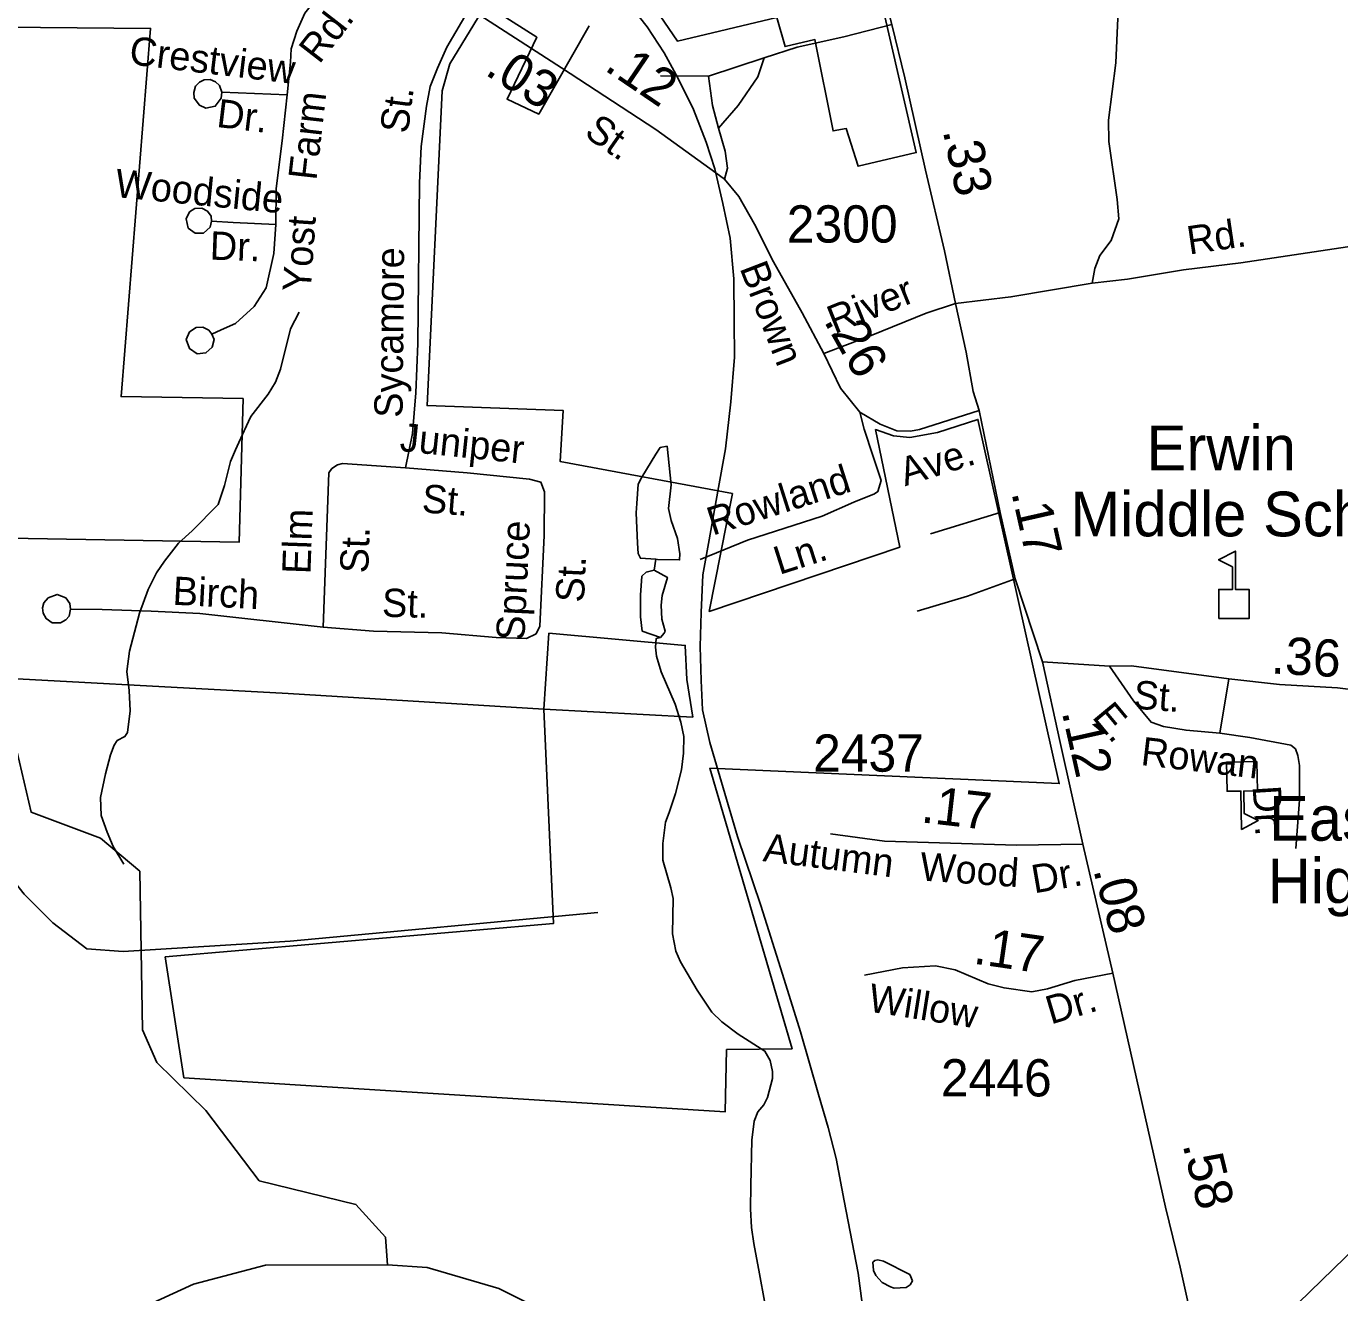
# Model space of a CAD drawing. Extents: x 1473865 to 1648260, y 639067 to 773536.
# Drawn here: x 1572849 to 1577256, y 672298 to 676546 of the extents above; entities that cross this region are included whole.
import ezdxf

# ---------------------------------------------------------------- set-up
doc = ezdxf.new("R2010")
doc.units = 0
for name, color, linetype in [('Exist Boundary Political City Limit New', 7, 'Continuous'), ('Exist Cultural Educational Facility High CELL', 7, 'Continuous'), ('Exist Cultural Educational Facility High Label', 7, 'Continuous'), ('Exist Hydrographic Misc Water Feature', 7, 'Continuous'), ('Exist Railroad Mainline', 7, 'Continuous'), ('Exist Road Non-System Type 51', 7, 'Continuous'), ('Exist Road Non-System Type 51 Label', 7, 'Continuous'), ('Exist Road Primary US Attributed', 7, 'Continuous'), ('Exist Road Primary US Mileage Hundredths English Label', 7, 'Continuous'), ('Exist Road Secondary Mileage Hundredths English Label', 7, 'Continuous'), ('Exist Road Secondary Type 51 Attributed', 7, 'Continuous'), ('Exist Road Secondary Type 51 Label', 7, 'Continuous'), ('Exist Road Secondary Type 51 Number Label', 7, 'Continuous'), ('Exist Utilities Electrical Transmission Line', 7, 'Continuous'), ('Map Preparation Boundary City Limit Buffer Line', 7, 'Continuous')]:
    doc.layers.add(name, color=color, linetype=linetype)

msp = doc.modelspace()

# ---------------------------------------------------------------- linework, layer by layer
at = {"layer": 'Exist Boundary Political City Limit New'}
for points in [[(1575644.1, 676949.3), (1575834.6, 676122.4), (1575639.4, 676076.5), (1575600.1, 676202.5), (1575555.8, 676194.8), (1575494.9, 676501.5), (1575394.9, 676477.9), (1575367.1, 676575), (1575034.2, 676495.4), (1574874.1, 676731.3)], [(1574736.9, 676547.2), (1574568, 676251.5), (1574462, 676300.9), (1574561.4, 676509.2), (1574390.2, 676617.7), (1574269.9, 676419.6), (1574243.9, 676329.2), (1574193.4, 675273.4), (1574650.5, 675256.5), (1574640.1, 675085.6), (1575218.2, 674978.1), (1575140, 674583.2), (1575779.2, 674798.9), (1575698.2, 675192.8), (1575757.9, 675171.9), (1575812.8, 675166), (1575905.6, 675182.9), (1576041.6, 675227), (1576314.8, 674005.6), (1575142.4, 674057.2), (1575418.2, 673115.9), (1575198.5, 673113.1), (1575194, 672905), (1573377.8, 673019.1), (1573315, 673424.1), (1574617.8, 673536.6), (1574585.2, 674255.7)], [(1572596.5, 674831.6), (1573562.8, 674814.9), (1573576.4, 675297.1), (1573167, 675303.8), (1573266, 676538.6), (1572773.9, 676543.2)], [(1574585.2, 674255.7), (1575084.9, 674228.6), (1575065.4, 674354.6), (1575059.9, 674469.3), (1574602.6, 674509.9), (1574585.2, 674255.7)], [(1574585.2, 674255.7), (1573727.5, 674308.1), (1572569, 674370.9)]]:
    msp.add_lwpolyline(points, dxfattribs=at)
at = {"layer": 'Exist Cultural Educational Facility High CELL'}
for points in [[(1576849.9, 674559.1), (1576849.9, 674657), (1576896, 674657), (1576896, 674732.1), (1576848.9, 674756.3), (1576905.6, 674785.5), (1576905.6, 674657), (1576951.6, 674657), (1576951.6, 674559.1)], [(1576977.8, 674079.3), (1576979.5, 673981.4), (1576933.5, 673980.6), (1576934.8, 673905.5), (1576982.2, 673882.1), (1576926.1, 673851.9), (1576923.9, 673980.4), (1576877.9, 673979.6), (1576876.2, 674077.5)]]:
    msp.add_lwpolyline(points, close=True, dxfattribs=at)
at = {"layer": 'Exist Hydrographic Misc Water Feature'}
msp.add_line((1574955, 674721.3), (1574961.1, 674757.8), dxfattribs=at)
for points in [[(1573175.6, 673734.9), (1573139.9, 673794), (1573120.4, 673842.2), (1573100.6, 673898.4), (1573097.7, 673958.5), (1573114.6, 674038.3), (1573131.3, 674102.1), (1573143.6, 674133.9), (1573153.8, 674149.8), (1573180, 674163.5), (1573188.1, 674177.4), (1573196.9, 674249.3), (1573193.6, 674317.4), (1573186.3, 674381.5), (1573195.2, 674449.4), (1573228.6, 674577), (1573257.5, 674656.7), (1573286.1, 674712.3), (1573312.6, 674752), (1573359.2, 674811.5), (1573405.3, 674853.4), (1573492.7, 674942), (1573513.4, 675005.7), (1573534.3, 675085.5), (1573550.7, 675125.3), (1573579.4, 675189), (1573602, 675236.7), (1573660.8, 675312), (1573685.3, 675351.7), (1573701.8, 675395.6), (1573735.4, 675531.2), (1573764, 675586.8)], [(1574060.6, 672391.7), (1573651.6, 672390.1), (1573409.5, 672326.1), (1573039.5, 672156.3), (1572806.6, 672161), (1572674.5, 672212.9), (1572475.5, 672358), (1572337.5, 672600.4), (1572056.6, 672714.4), (1571915.5, 672815.8), (1571521.5, 673247.1), (1571085.6, 673610.4), (1571053.6, 673703), (1571141.6, 674036), (1571127.6, 674193.9), (1571024.6, 674563.6), (1570969.6, 674830.6), (1570790.6, 675155.9), (1570767.5, 675274.5), (1570771.5, 675540.3)], [(1574961.1, 674757.8), (1574967.2, 674756.7), (1575041, 674755.9), (1575041.4, 674775.9), (1575034.1, 674828), (1575012.6, 674888.2), (1575003.1, 674928.4), (1575012, 675008.2), (1574998.8, 675137.4), (1574975.4, 675132.7), (1574961.2, 675110.9), (1574914.2, 675033.4), (1574902, 675009.5), (1574897.3, 674945.6), (1574894.9, 674913.6), (1574899.8, 674811.5), (1574901.4, 674777.6), (1574909.3, 674761.5), (1574961.1, 674757.8)], [(1574976.8, 674495.8), (1574915.4, 674517.2), (1574909.1, 674565.4), (1574909.9, 674637.4), (1574914.6, 674701.4), (1574928.8, 674715.2), (1574955, 674721.3)], [(1574955, 674721.3), (1575000, 674697.4), (1574981.9, 674636.6), (1574979.5, 674604.6), (1574981, 674556.6), (1574992.5, 674516.4), (1574988.5, 674510.5), (1574976.8, 674495.8)], [(1575342.8, 672178.2), (1575308.8, 672360.6), (1575289.9, 672462.8), (1575282.5, 672516.9), (1575279.2, 672578.9), (1575280, 672657), (1575283.7, 672808.9), (1575290.5, 672872.8), (1575302.8, 672904.7), (1575323.1, 672928.4), (1575335.4, 672952.3), (1575352.1, 673016.1), (1575352.3, 673040.1), (1575344.7, 673076.2), (1575327.1, 673108.4), (1575237.7, 673165.5), (1575182.1, 673206.1), (1575148.5, 673238.5), (1575099.3, 673313.1), (1575044.3, 673407.8), (1575028.7, 673443.9), (1575017.4, 673502.1), (1575018.7, 673620.1), (1575011, 673656.2), (1574984, 673748.5), (1574984.6, 673804.5), (1574993.5, 673876.4), (1575005.9, 673908.2), (1575014.1, 673932.1), (1575026.6, 673972), (1575047.4, 674051.8), (1575054.1, 674107.7), (1575054.7, 674163.7), (1575045.2, 674211.8), (1575025.9, 674272), (1574979, 674380.6), (1574963.6, 674432.8), (1574959.9, 674462.8), (1574962.3, 674492.8), (1574976.8, 674495.8)], [(1574060.6, 672391.7), (1574053.6, 672483.7), (1573954.6, 672594.1), (1573630.6, 672672.8), (1573451.6, 672909.5), (1573286.6, 673070.4), (1573238.6, 673179.6), (1573229.6, 673711.6), (1573097.6, 673822.6), (1572865.5, 673909.4), (1572818.6, 674110.5)], [(1575822.4, 672337.6), (1575814.6, 672324.7), (1575800.4, 672314.8), (1575760.5, 672313.3), (1575748.5, 672317.4), (1575720.6, 672331.8), (1575698.8, 672356), (1575691.1, 672372.1), (1575689.4, 672400.1), (1575695.5, 672406.1), (1575705.5, 672408), (1575725.4, 672403.7), (1575813, 672358.7), (1575822.4, 672337.6)], [(1576531.6, 671488.4), (1576081.6, 671513.8), (1575782.6, 671565.9), (1575592.5, 671661.6), (1575403.6, 671888.6), (1575230.6, 672026.7), (1574707.6, 672175.1), (1574434.6, 672311.9), (1574193.6, 672382.4), (1574060.6, 672391.7)]]:
    msp.add_lwpolyline(points, dxfattribs=at)
at = {"layer": 'Exist Railroad Mainline'}
msp.add_lwpolyline([(1574858.9, 676636.8), (1574931.9, 676544.1), (1574989.2, 676457.3), (1575036.2, 676370.9), (1575087.1, 676266.2), (1575130, 676157.7), (1575159, 676067.5), (1575185.8, 675951.1), (1575210.7, 675834.7), (1575223.1, 675698.6), (1575223.7, 675556.5), (1575224.5, 675436.5), (1575212.8, 675286.6), (1575195.2, 675128.7), (1575169.5, 674987), (1575139.8, 674823.3), (1575118.6, 674705.5), (1575113.3, 674579.5), (1575110.2, 674465.5), (1575112.9, 674351.4), (1575117.9, 674253.3), (1575142.7, 674142.9), (1575181.4, 674010.5), (1575235.4, 673827.9), (1575312.9, 673596.8), (1575386.5, 673366), (1575446.6, 673173.3), (1575506.4, 672962.6), (1575539.2, 672852.1), (1575566.1, 672747.9), (1575592.6, 672605.5), (1575640.2, 672362.8), (1575669.8, 672134.5)], dxfattribs=at)
at = {"layer": 'Exist Road Non-System Type 51'}
for p, q in [((1575324.8, 676440.5), (1575138.2, 676378.1)), ((1575138.2, 676378.1), (1574976.2, 676379.3)), ((1573724.2, 676315.8), (1573504.6, 676325)), ((1576116.1, 674915.4), (1575882.4, 674843.1)), ((1576853.9, 674174.4), (1576883.8, 674357.1))]:
    msp.add_line(p, q, dxfattribs=at)
for points in [[(1575698.4, 676770.5), (1576181.4, 676877.8), (1576426, 676922.3), (1576508.3, 676933.1), (1576528.2, 676926.7), (1576535.3, 676915.9), (1576537.8, 676900.5), (1576513.1, 676724.9), (1576510.8, 676572.8), (1576504.4, 676422.9), (1576479.5, 676231.1), (1576480.4, 676159.1), (1576509.3, 675964.6), (1576514.4, 675900.4), (1576489.3, 675826.9), (1576450.5, 675777.5), (1576433.8, 675733.6), (1576425, 675683.8)], [(1573979.5, 676854.1), (1573848.2, 676673), (1573783.5, 676589.5), (1573757, 676529.8), (1573737.7, 676470.2), (1573735.8, 676425.1), (1573724.2, 676315.8)], [(1574336.1, 676605.7), (1574309, 676559.6), (1574260.3, 676475.6), (1574228.2, 676405.6), (1574203.7, 676343.9), (1574191.2, 676277.9), (1574173.6, 676143), (1574168.2, 676021.1), (1574162.9, 675481.9), (1574155.5, 675316), (1574144.6, 675179.9), (1574121.6, 675064.2)], [(1575753, 676551.7), (1575591.3, 676510.4), (1575435.1, 676475.5), (1575324.8, 676440.5)], [(1575324.8, 676440.5), (1575302.9, 676376.7), (1575237.7, 676279.6), (1575170.9, 676203.7)], [(1573504.6, 676325), (1573497, 676346.9), (1573484.1, 676359.2), (1573465.6, 676367.4), (1573446, 676366), (1573430.4, 676358.5), (1573416.9, 676344.5), (1573410.7, 676323.3), (1573412.1, 676304.2), (1573429.7, 676281.3), (1573451.1, 676271.4), (1573482.8, 676277.4), (1573503.2, 676304.8), (1573504.6, 676325)], [(1575138.2, 676378.1), (1575151.5, 676279.9), (1575170.9, 676203.7)], [(1573724.2, 676315.8), (1573707.9, 676161.3), (1573686.8, 676002.2), (1573685.9, 675881.2)], [(1575170.9, 676203.7), (1575194.2, 676127.4), (1575201.8, 676069.4), (1575191.5, 676033.4)], [(1573470.3, 675892.2), (1573468.9, 675909.4), (1573456.4, 675925.8), (1573437.6, 675936), (1573414.4, 675935.1), (1573396.9, 675923.2), (1573385, 675899.7), (1573392.2, 675868.9), (1573415.7, 675851.6), (1573443.9, 675852.1), (1573465.3, 675872.2), (1573470.3, 675892.2)], [(1573685.9, 675881.2), (1573542.8, 675887.7), (1573470.3, 675892.2)], [(1573685.9, 675881.2), (1573679.1, 675783.3), (1573653.8, 675668.2), (1573613.2, 675605.9), (1573550.9, 675549), (1573502.2, 675527.3), (1573471.8, 675513.3)], [(1578177.9, 675708.2), (1578128, 675713), (1578046.4, 675746.3), (1577984.7, 675761.3), (1577836.6, 675759.7), (1577676.6, 675762.1), (1577580.6, 675757.7), (1577532.7, 675770.4), (1577435.2, 675810), (1577393.5, 675822.7), (1576923.8, 675752.9), (1576731.9, 675729), (1576543.3, 675698), (1576425, 675683.8)], [(1576425, 675683.8), (1576152.2, 675638), (1575966.8, 675616)], [(1575966.8, 675616), (1575868.1, 675583.5), (1575683.5, 675509), (1575525, 675448.4)], [(1573471.8, 675513.3), (1573460.9, 675526.7), (1573441.7, 675536.7), (1573418.9, 675535.8), (1573396.9, 675520.4), (1573385.8, 675494.8), (1573396.2, 675465), (1573421.9, 675446.7), (1573451.7, 675450.3), (1573472.9, 675470), (1573479.1, 675495.1), (1573471.8, 675513.3)], [(1575645.5, 675251.3), (1575660.1, 675194.3), (1575689.4, 675105.9), (1575717.3, 675022.6), (1575705.6, 674984.8), (1575694.3, 674977.8), (1575625.2, 674949.4), (1575518.8, 674902.3), (1575268.1, 674822.3), (1575109.5, 674757.7)], [(1573845.3, 674530.3), (1573863.4, 675048.4), (1573873.5, 675062.2), (1573892.5, 675075.2), (1573909.6, 675079.8), (1574121.6, 675064.2)], [(1574121.6, 675064.2), (1574327.6, 675048.4), (1574537.5, 675026.5), (1574575.5, 675016.2), (1574587, 674984.1), (1574586.1, 674838.1), (1574571.5, 674534), (1574559.4, 674508.2), (1574527.3, 674492.5), (1574425.3, 674495.4), (1574243.3, 674510.8), (1574013.3, 674516.9), (1573845.3, 674530.3)], [(1576166.7, 674692.5), (1576006.8, 674634.1), (1575838.3, 674583.5)], [(1572997.6, 674590.6), (1572995.4, 674610.2), (1572981.2, 674628.5), (1572952.8, 674640.1), (1572922.8, 674628.7), (1572907.4, 674612), (1572903.7, 674595.3), (1572905.5, 674577.4), (1572915.6, 674559), (1572936.1, 674545), (1572964.1, 674544.4), (1572981.1, 674554.3), (1572993.2, 674567.6), (1572997.6, 674590.6)], [(1573845.3, 674530.3), (1573430.8, 674576.6), (1573267.8, 674583.7), (1573103.9, 674589.2), (1572997.6, 674590.6)], [(1576853.9, 674174.4), (1576740.1, 674184.3), (1576664.3, 674197.4), (1576622.6, 674212.1), (1576563.6, 674283.1), (1576482.9, 674398.9)], [(1577108.2, 673788.3), (1577120.7, 673950.1), (1577120.5, 674066.1), (1577114.9, 674100.3), (1577107, 674121.6), (1577091.2, 674134), (1576953.9, 674160.7), (1576853.9, 674174.4)], [(1572010, 673872.4), (1572360.2, 673836.4), (1572570.2, 673827.6), (1572736.5, 673766.3), (1572841.5, 673634.9), (1572937.8, 673538.5), (1573051.6, 673450.9), (1573174.1, 673442.2), (1573734.2, 673477.2), (1574766.9, 673573.6)]]:
    msp.add_lwpolyline(points, dxfattribs=at)
at = {"layer": 'Exist Road Primary US Attributed'}
for points in [[(1576045.4, 675256.6), (1576026.3, 675320.8), (1576001.9, 675453), (1575966.8, 675616), (1575929.6, 675792.6), (1575865.6, 676063.6), (1575796.4, 676373), (1575753, 676551.7), (1575698.4, 676770.5), (1575654.2, 677019.3), (1575502, 677667.9)], [(1576258.4, 674413.6), (1576166.7, 674692.5), (1576116.1, 674915.4), (1576045.4, 675256.6)], [(1576393.6, 673802.7), (1576317.3, 674142.9), (1576258.4, 674413.6)], [(1576493.9, 673369.2), (1576393.6, 673802.7)], [(1577158.1, 670394), (1577093.5, 670680.5), (1577003.4, 671066.1), (1576917.6, 671473.6), (1576874.5, 671690), (1576720, 672383.2), (1576671.5, 672584.5), (1576493.9, 673369.2)]]:
    msp.add_lwpolyline(points, dxfattribs=at)
at = {"layer": 'Exist Road Secondary Type 51 Attributed'}
for points in [[(1575161.9, 676054.7), (1574960.7, 676199.6), (1574644.4, 676406.2), (1574336.1, 676605.7), (1574130.7, 676752.8), (1573979.5, 676854.1), (1573792.5, 676975.7), (1573641.3, 677089), (1573502, 677186.1), (1573154, 677461.2), (1573015, 677582.5), (1572881.8, 677707.6), (1572774.7, 677800.4), (1572691.2, 677881.2), (1572528.8, 678078.7)], [(1576045.4, 675256.6), (1575845.2, 675193.6), (1575815.1, 675187.8), (1575769.1, 675188.4), (1575713.3, 675210.7), (1575645.5, 675251.3), (1575580.1, 675331.8), (1575525, 675448.4), (1575452.2, 675585.1), (1575355.4, 675756), (1575292.3, 675882.5), (1575239.1, 675975), (1575191.5, 676033.4), (1575161.9, 676054.7)], [(1576258.4, 674413.6), (1576482.9, 674398.9), (1576556.5, 674400.7), (1576883.8, 674357.1), (1577053.7, 674338.4), (1577247.6, 674327.3), (1577409.5, 674306.8), (1577570.9, 674278.3), (1577728.9, 674261.8), (1577868.8, 674265.5), (1578090, 674289.3)], [(1576393.6, 673802.7), (1576170.9, 673799.5), (1575728.7, 673812.1), (1575546.8, 673837.2)], [(1576493.9, 673369.2), (1576367.4, 673344.8), (1576275.2, 673317.4), (1576222.7, 673307.4), (1576129.5, 673320.2), (1576075.9, 673334), (1575965.3, 673380.7), (1575899.1, 673394.5), (1575788.7, 673387.3), (1575660.7, 673362.8)]]:
    msp.add_lwpolyline(points, dxfattribs=at)
at = {"layer": 'Exist Utilities Electrical Transmission Line'}
msp.add_lwpolyline([(1579994.3, 676407.6), (1579762.2, 676034.1), (1579536.3, 675664.5), (1579297.8, 675263.2), (1579057.5, 674857.8), (1578917, 674627.3), (1578733.5, 674309.3), (1578556.3, 674005.1), (1578234.5, 673480.6), (1578134.8, 673315.7), (1578055.6, 673198.6), (1577974.8, 673123.4), (1577736.1, 672887.9), (1577430.6, 672571.4), (1577273, 672415.1), (1577038.5, 672187.7)], dxfattribs=at)
at = {"layer": 'Map Preparation Boundary City Limit Buffer Line'}
for points in [[(1575644.1, 676949.3), (1575834.6, 676122.4), (1575639.4, 676076.5), (1575600.1, 676202.5), (1575555.8, 676194.8), (1575494.9, 676501.5), (1575394.9, 676477.9), (1575367.1, 676575), (1575034.2, 676495.4), (1574874.1, 676731.3)], [(1574736.9, 676547.2), (1574568, 676251.5), (1574462, 676300.9), (1574561.4, 676509.2), (1574390.2, 676617.7), (1574269.9, 676419.6), (1574243.9, 676329.2), (1574193.4, 675273.4), (1574650.5, 675256.5), (1574640.1, 675085.6), (1575218.2, 674978.1), (1575140, 674583.2), (1575779.2, 674798.9), (1575698.2, 675192.8), (1575757.9, 675171.9), (1575812.8, 675166), (1575905.6, 675182.9), (1576041.6, 675227), (1576314.8, 674005.6), (1575142.4, 674057.2), (1575418.2, 673115.9), (1575198.5, 673113.1), (1575194, 672905), (1573377.8, 673019.1), (1573315, 673424.1), (1574617.8, 673536.6), (1574585.2, 674255.7)], [(1572596.5, 674831.6), (1573562.8, 674814.9), (1573576.4, 675297.1), (1573167, 675303.8), (1573266, 676538.6), (1572773.9, 676543.2)], [(1574585.2, 674255.7), (1575084.9, 674228.6), (1575065.4, 674354.6), (1575059.9, 674469.3), (1574602.6, 674509.9), (1574585.2, 674255.7)], [(1574585.2, 674255.7), (1573727.5, 674308.1), (1572569, 674370.9)]]:
    msp.add_lwpolyline(points, dxfattribs=at)

# ---------------------------------------------------------------- texts
at = {"layer": 'Exist Cultural Educational Facility High Label'}
for s, p in [('Erwin', (1576607.3, 675056.7)), ('Middle School', (1576351.7, 674834.9)), ('East Rowan', (1577018.3, 673814)), ('High School', (1577013.8, 673604.2))]:
    msp.add_text(s, height=150, rotation=0, dxfattribs=at).set_placement(p)
at = {"layer": 'Exist Road Non-System Type 51 Label'}
for s, rotation, p in [('Rd.', 52.2345, (1573831.7, 676416.2)), ('Crestview', 353.1375, (1573191.3, 676419.1)), ('Farm', 83.5047, (1573822, 676026.9)), ('St.', 82.5955, (1574129.3, 676183.7)), ('Dr.', 353.1375, (1573484.6, 676208.5)), ('Woodside', 354.4054, (1573143.9, 675973.4)), ('Yost', 86.0379, (1573802.8, 675652.4)), ('Rd.', 8.4484, (1576750.5, 675779.9)), ('Dr.', 357.9789, (1573463.4, 675763.3)), ('Sycamore', 89.4376, (1574111.2, 675232.3)), ('River', 21.9806, (1575560.6, 675512.5)), ('Juniper', 354.0566, (1574099.5, 675121.6)), ('Rowland', 17.6914, (1575151.4, 674836.7)), ('St.', 355.6234, (1574174, 674915.5)), ('Elm', 88.0023, (1573802.2, 674707.1)), ('Spruce', 87.2608, (1574519.8, 674483.4)), ('St.', 88.0023, (1573995.9, 674709.9)), ('Ln.', 17.6914, (1575375.3, 674705.1)), ('St.', 87.2608, (1574719.6, 674611.7)), ('Birch', 357.0456, (1573338.4, 674605.7)), ('St.', 358.494, (1574041.4, 674565.4)), ('E.', 309.7149, (1576422, 674228.2)), ('Rowan', 353.2761, (1576585.6, 674068.2)), ('Dr.', 273.6329, (1576963.1, 673996.3))]:
    msp.add_text(s, height=95, rotation=rotation, dxfattribs=at).set_placement(p)
at = {"layer": 'Exist Road Primary US Mileage Hundredths English Label'}
for s, rotation, p in [('.33', 281.966, (1575923.3, 676195.4)), ('.17', 282.7684, (1576153.6, 674981.6)), ('.12', 282.6391, (1576322.7, 674245.7)), ('.08', 285.1239, (1576428.1, 673715.8)), ('.58', 283.5666, (1576728, 672794.6))]:
    msp.add_text(s, height=125, rotation=rotation, dxfattribs=at).set_placement(p)
at = {"layer": 'Exist Road Secondary Mileage Hundredths English Label'}
for s, rotation, p in [('.03', 327.8062, (1574383.9, 676386.3)), ('.12', 325.8679, (1574784.5, 676401.2)), ('.26', 299.5356, (1575522.8, 675557.9)), ('.36', 356.7175, (1577023.6, 674375.3)), ('.17', 353.4539, (1575848.1, 673875.9)), ('.17', 351.7729, (1576023.4, 673402.1))]:
    msp.add_text(s, height=125, rotation=rotation, dxfattribs=at).set_placement(p)
at = {"layer": 'Exist Road Secondary Type 51 Label'}
for s, rotation, p in [('St.', 325.0343, (1574716.7, 676180)), ('Brown', 291.0741, (1575241.3, 675734.9)), ('Ave.', 17.4681, (1575797.1, 675002.7)), ('St.', 355.5557, (1576561.1, 674257.6)), ('Autumn', 352.8277, (1575318.1, 673745.7)), ('Wood', 356.0934, (1575844.8, 673680.8)), ('Dr.', 9.7405, (1576230.4, 673637)), ('Willow', 351.0394, (1575670.3, 673241.6)), ('Dr.', 16.524, (1576286.4, 673197.1))]:
    msp.add_text(s, height=95, rotation=rotation, dxfattribs=at).set_placement(p)
at = {"layer": 'Exist Road Secondary Type 51 Number Label'}
for s, p in [('2300', (1575400.4, 675820.3)), ('2437', (1575488.7, 674045.5)), ('2446', (1575917.5, 672956.1))]:
    msp.add_text(s, height=125, dxfattribs=at).set_placement(p)

doc.saveas('drawing.dxf')
